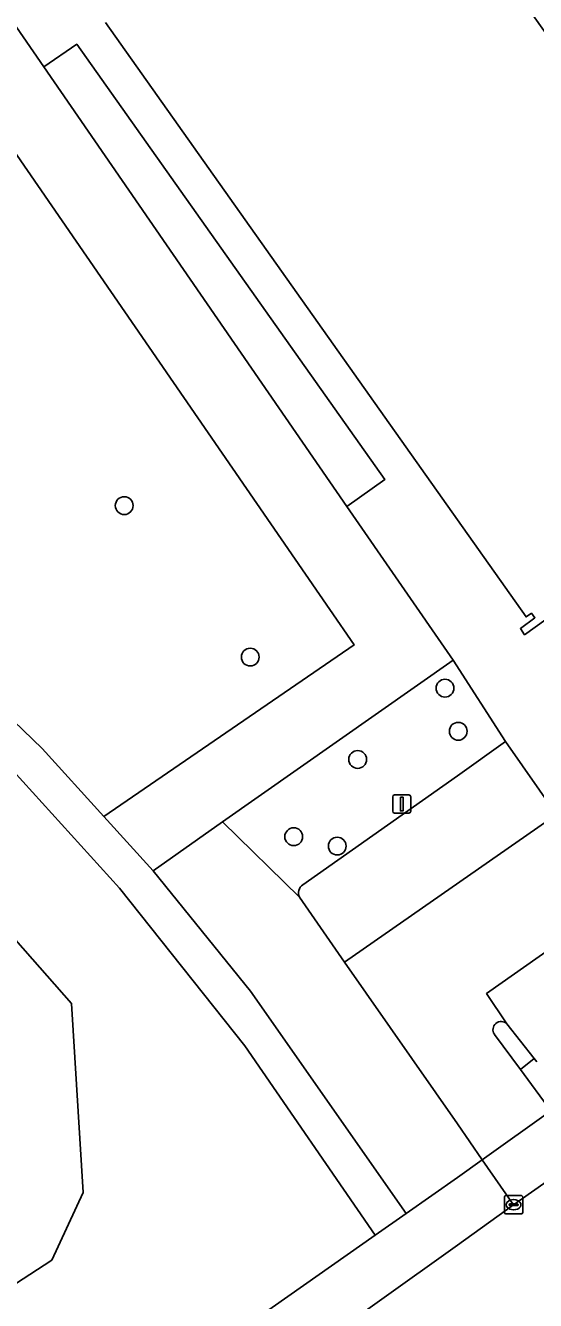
# Model space of a CAD drawing. Extents: x 159352 to 160617, y 385888 to 387323.
# Drawn here: x 159976.3 to 160004.3, y 387087.9 to 387158 of the extents above; entities that cross this region are included whole.
import ezdxf

# ---------------------------------------------------------------- set-up
doc = ezdxf.new("R2010")
doc.units = 0
for name, color, linetype in [('IMGEO_Boom', 7, 'Continuous'), ('IMGEO_Groenvoorziening', 7, 'Continuous'), ('IMGEO_Haag', 7, 'Continuous'), ('IMGEO_Kolk', 7, 'Continuous'), ('IMGEO_Lichtmast', 7, 'Continuous'), ('IMGEO_Pand', 7, 'Continuous'), ('IMGEO_Parkeervlak_open', 7, 'Continuous'), ('IMGEO_Rijbaan_lokaal_gesloten', 7, 'Continuous'), ('IMGEO_Rijbaan_lokaal_open', 7, 'Continuous'), ('IMGEO_Verkeerseiland_open', 7, 'Continuous'), ('IMGEO_Voetpad_halfverhard', 7, 'Continuous'), ('IMGEO_Voetpad_open', 7, 'Continuous')]:
    doc.layers.add(name, color=color, linetype=linetype)

msp = doc.modelspace()

# ---------------------------------------------------------------- linework, layer by layer
at = {"layer": 'IMGEO_Boom'}
for centre in [(159981.691, 387131.563), (159988.619, 387123.239), (159999.322, 387121.529), (160000.05, 387119.159), (159994.524, 387117.611), (159991.007, 387113.365), (159993.401, 387112.849)]:
    msp.add_circle(centre, 0.489, dxfattribs=at)
at = {"layer": 'IMGEO_Groenvoorziening'}
for points in [[(159977.278, 387155.68), (159975.003, 387158.979), (159969.932, 387166.334), (159967.619, 387169.69), (159965.991, 387172.05), (159959.016, 387182.167), (159984.331, 387199.996), (159989.934, 387192.083), (159994.837, 387195.49), (159986.796, 387206.912), (159971.517, 387195.905), (159960.951, 387188.293), (159953.617, 387183.01), (159994.323, 387123.91), (159980.577, 387114.47), (159983.274, 387111.493), (159987.094, 387114.173), (159999.765, 387123.064), (159993.933, 387131.523)], [(159977.278, 387155.68), (159993.933, 387131.523), (159996.013, 387132.994), (159979.082, 387156.924)], [(159981.427, 387110.528), (159973.448, 387119.325), (159968.727, 387115.737), (159969.139, 387115.145), (159978.795, 387104.2), (159979.438, 387093.799), (159977.712, 387090.081), (159970.556, 387085.443), (159972.703, 387082.604), (159976.258, 387077.904), (159977.071, 387078.498), (159977.072, 387078.499), (159978.008, 387079.184), (159995.482, 387091.461), (159988.315, 387101.873)], [(159978.795, 387104.2), (159969.139, 387115.145), (159972.517, 387110.293), (159975.266, 387103.744), (159972.651, 387094.979), (159967.488, 387089.498), (159967.737, 387089.169), (159970.556, 387085.443), (159977.712, 387090.081), (159979.438, 387093.799)], [(159993.801, 387106.477), (159991.322, 387110.038), (159987.094, 387114.173), (159983.274, 387111.493), (159988.637, 387104.873), (159997.18, 387092.656), (160000, 387094.641), (160001.37, 387095.605), (160000, 387097.573)]]:
    msp.add_lwpolyline(points, close=True, dxfattribs=at)
for points in [[(159920.163, 387189.143), (159930.43, 387166.328), (159931.322, 387165.048), (159934.956, 387159.835), (159936.575, 387157.651), (159938.383, 387155.621), (159940.197, 387153.906), (159977.187, 387118.212), (159980.577, 387114.47), (159994.323, 387123.91), (159953.617, 387183.01)], [(160000, 387116.712), (160002.645, 387118.594), (159999.765, 387123.064), (159987.094, 387114.173), (159991.322, 387110.038)], [(159991.51, 387110.718), (160000, 387116.712)], [(160004.361, 387100.981), (160004.231, 387101.172), (160003.47, 387100.568), (160005.147, 387098.304), (160015.563, 387105.7)]]:
    msp.add_lwpolyline(points, dxfattribs=at)
msp.add_arc((159991.788, 387110.275), 0.523, 122.14662, 206.94427, dxfattribs=at)
at = {"layer": 'IMGEO_Haag'}
msp.add_lwpolyline([(160004.361, 387100.981), (160004.231, 387101.172), (160003.47, 387100.568), (160005.147, 387098.304), (160015.563, 387105.7)], dxfattribs=at)
at = {"layer": 'IMGEO_Kolk'}
for p, q in [((160002.593, 387092.709), (160002.593, 387093.561)), ((160002.668, 387093.635), (160003.52, 387093.635)), ((160002.852, 387093.129), (160002.852, 387093.141)), ((160003.29, 387093.092), (160002.892, 387093.092)), ((160002.895, 387093.178), (160003.293, 387093.178)), ((160003.081, 387093.415), (160003.106, 387093.415)), ((160003.336, 387093.141), (160003.336, 387093.129)), ((160003.594, 387093.561), (160003.594, 387092.709)), ((160003.52, 387092.635), (160002.668, 387092.635)), ((160003.104, 387092.855), (160003.079, 387092.855))]:
    msp.add_line(p, q, dxfattribs=at)
for points in [[(160002.593, 387092.709), (160002.593, 387093.561)], [(160002.668, 387093.635), (160003.52, 387093.635)], [(160003.594, 387093.561), (160003.594, 387092.709)], [(160003.52, 387092.635), (160002.668, 387092.635)]]:
    msp.add_lwpolyline(points, dxfattribs=at)
for centre, radius, start, end in [((160002.67, 387093.559), 0.0765, 91.55205, 178.44795), ((160002.67, 387093.559), 0.0765, 91.55205, 178.44795), ((160002.892, 387093.138), 0.0403, 85.87752, 175.75265), ((160002.889, 387093.128), 0.0366, 178.93798, 274.71019), ((160003.293, 387093.135), 0.043, 264.86636, 352.45326), ((160003.297, 387093.14), 0.0386, 1.73085, 96.63898), ((160003.518, 387093.559), 0.0765, 1.55205, 88.44795), ((160003.518, 387093.559), 0.0765, 1.55205, 88.44795), ((160002.67, 387092.711), 0.0765, 181.55205, 268.44795), ((160002.67, 387092.711), 0.0765, 181.55205, 268.44795), ((160003.518, 387092.711), 0.0765, 271.55205, 358.44795), ((160003.518, 387092.711), 0.0765, 271.55205, 358.44795)]:
    msp.add_arc(centre, radius, start, end, dxfattribs=at)
for centre, major_axis, ratio, start_param, end_param in [((160003.08, 387093.135), (-0.387, 0.002), 0.722429, 4.712389, 7.853982), ((160003.105, 387093.135), (-0.39, 0.002), 0.717154, 1.570796, 4.712389)]:
    msp.add_ellipse(centre, major_axis=major_axis, ratio=ratio, start_param=start_param, end_param=end_param, dxfattribs=at)
at = {"layer": 'IMGEO_Lichtmast'}
for p, q in [((159996.452, 387114.761), (159996.452, 387115.561)), ((159996.452, 387115.561), (159996.452, 387114.761)), ((159996.552, 387115.661), (159997.342, 387115.661)), ((159997.342, 387115.661), (159996.552, 387115.661)), ((159997.442, 387115.561), (159997.442, 387114.761)), ((159997.442, 387114.761), (159997.442, 387115.561)), ((159997.342, 387114.661), (159996.552, 387114.661)), ((159996.552, 387114.661), (159997.342, 387114.661))]:
    msp.add_line(p, q, dxfattribs=at)
msp.add_lwpolyline([(159996.872, 387115.536), (159997.022, 387115.536), (159997.022, 387114.786), (159996.872, 387114.786), (159996.872, 387115.536)], dxfattribs=at)
for centre, start, end in [((159996.552, 387115.561), 90, 180), ((159996.552, 387115.561), 90, 180), ((159997.342, 387115.561), 0, 90), ((159997.342, 387115.561), 360, 90), ((159996.552, 387114.761), 180, 270), ((159996.552, 387114.761), 180, 270), ((159997.342, 387114.761), 270, 0), ((159997.342, 387114.761), 270, 0)]:
    msp.add_arc(centre, 0.1, start, end, dxfattribs=at)
at = {"layer": 'IMGEO_Pand'}
msp.add_lwpolyline([(159980.669, 387158.111), (160000, 387130.781), (160003.777, 387125.441), (160004.074, 387125.651), (160004.262, 387125.398), (160003.47, 387124.808), (160003.696, 387124.469), (160004.862, 387125.301), (160007.844, 387119.786), (160023.093, 387127.982), (160021.18, 387131.539), (160016.335, 387140.551), (160016.805, 387140.87), (160016.584, 387141.196), (160012.745, 387138.556), (160012.121, 387139.438), (160015.824, 387142.057), (160001.337, 387162.54)], dxfattribs=at)
at = {"layer": 'IMGEO_Parkeervlak_open'}
for points in [[(160005.444, 387114.582), (160002.645, 387118.594), (160000, 387116.712), (159991.51, 387110.718)], [(160021.57, 387116.501), (160020.501, 387118.031), (160001.607, 387104.738), (160002.725, 387103.073), (160004.231, 387101.172), (160004.361, 387100.981)], [(159991.322, 387110.038), (159993.801, 387106.477), (160005.444, 387114.582)]]:
    msp.add_lwpolyline(points, dxfattribs=at)
msp.add_arc((159991.788, 387110.275), 0.523, 122.14662, 206.94427, dxfattribs=at)
at = {"layer": 'IMGEO_Rijbaan_lokaal_gesloten'}
msp.add_lwpolyline([(160043.495, 387121.683), (160040.992, 387119.907), (160030.983, 387112.808), (160027.183, 387110.113), (160027.063, 387110.028), (160020.672, 387105.495), (160006.924, 387095.826), (160003.092, 387093.131), (160000, 387090.92), (159991.559, 387084.884)], dxfattribs=at)
at = {"layer": 'IMGEO_Rijbaan_lokaal_open'}
for points in [[(160033.6, 387127.081), (160032.368, 387128.875), (160031.493, 387130.126), (160027.497, 387135.95), (160023.286, 387133.064), (160026.055, 387129.066), (160005.444, 387114.582), (159993.801, 387106.477), (160000, 387097.573), (160001.37, 387095.605), (160005.147, 387098.304), (160003.47, 387100.568), (160002.041, 387102.498), (160002.036, 387102.505)], [(160002.725, 387103.073), (160001.607, 387104.738), (160020.501, 387118.031), (160021.57, 387116.501)]]:
    msp.add_lwpolyline(points, dxfattribs=at)
msp.add_arc((160002.406, 387102.758), 0.448, 44.56625, 214.43694, dxfattribs=at)
at = {"layer": 'IMGEO_Verkeerseiland_open'}
msp.add_lwpolyline([(160002.036, 387102.505), (160002.041, 387102.498), (160003.47, 387100.568), (160004.231, 387101.172), (160002.725, 387103.073)], dxfattribs=at)
msp.add_arc((160002.406, 387102.758), 0.448, 44.56625, 214.43694, dxfattribs=at)
at = {"layer": 'IMGEO_Voetpad_halfverhard'}
msp.add_lwpolyline([(159928.815, 387163.694), (159934.267, 387156.182), (159934.85, 387155.7), (159935.107, 387155.465), (159935.5, 387155.085), (159935.882, 387154.7), (159936.259, 387154.31), (159947.317, 387143.975), (159953.232, 387138.619), (159973.448, 387119.325), (159981.427, 387110.528), (159988.315, 387101.873), (159995.482, 387091.461), (159997.18, 387092.656), (159988.637, 387104.873), (159983.274, 387111.493), (159980.577, 387114.47), (159977.187, 387118.212), (159940.197, 387153.906), (159938.383, 387155.621), (159936.575, 387157.651), (159934.956, 387159.835), (159931.322, 387165.048)], dxfattribs=at)
at = {"layer": 'IMGEO_Voetpad_open'}
msp.add_lwpolyline([(159975.003, 387158.979), (159977.278, 387155.68), (159979.082, 387156.924), (159996.013, 387132.994), (159993.933, 387131.523), (159999.765, 387123.064), (160002.645, 387118.594), (160005.444, 387114.582), (160026.055, 387129.066), (160023.286, 387133.064), (160021.18, 387131.539), (160023.093, 387127.982), (160007.844, 387119.786), (160004.862, 387125.301), (160003.696, 387124.469), (160003.47, 387124.808), (160004.262, 387125.398), (160004.074, 387125.651), (160003.777, 387125.441), (160000, 387130.781), (159980.669, 387158.111)], dxfattribs=at)
for points in [[(160006.924, 387095.826), (160005.147, 387098.304), (160001.37, 387095.605), (160003.092, 387093.131)], [(160000, 387090.92), (160003.092, 387093.131), (160001.37, 387095.605), (160000, 387094.641), (159997.18, 387092.656), (159995.482, 387091.461), (159978.008, 387079.184), (159977.072, 387078.499), (159977.071, 387078.498), (159978.938, 387075.985), (159981.851, 387078.05), (159991.559, 387084.884)]]:
    msp.add_lwpolyline(points, close=True, dxfattribs=at)

doc.saveas('drawing.dxf')
